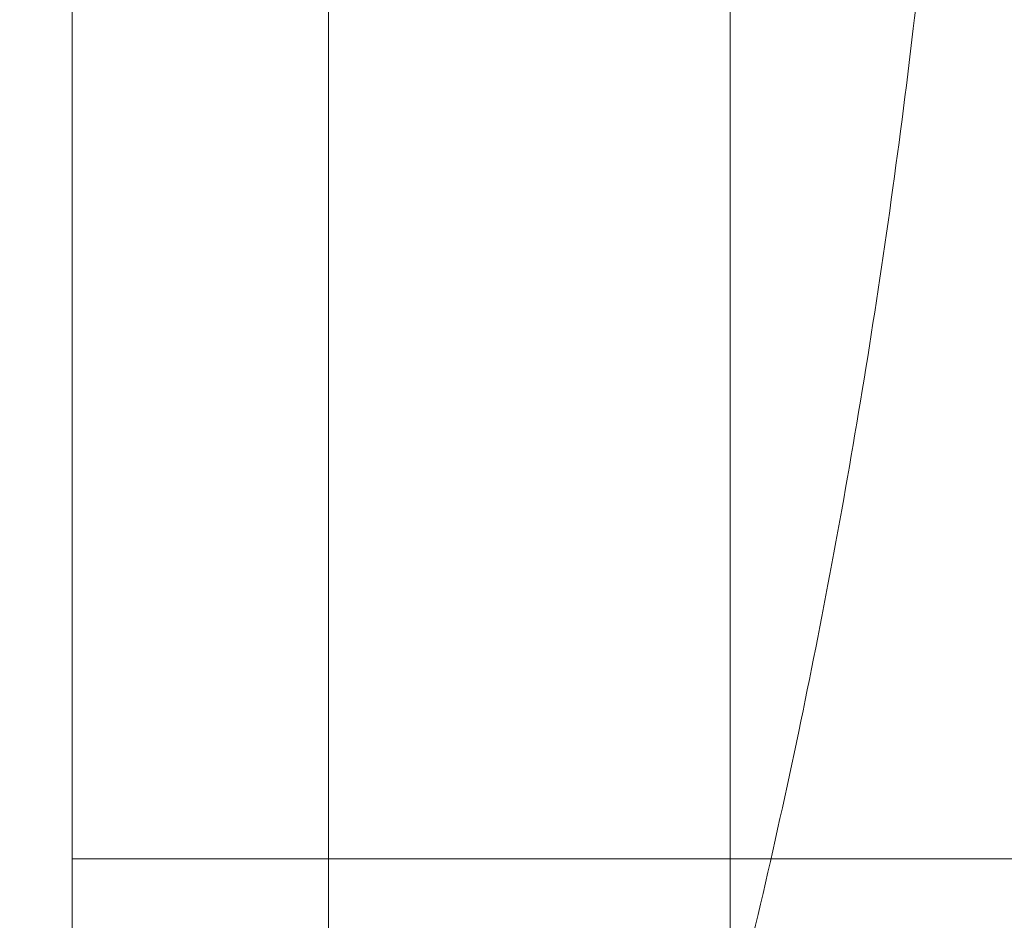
# Model space of a CAD drawing. Header units: inches. Extents: x 1 to 109, y 1 to 85.
# Tile 518 of 656: x 88.49373 to 88.50414, y 24.35437 to 24.36389. Entities that reach past the tile are written whole.
import ezdxf

# ---------------------------------------------------------------- set-up
doc = ezdxf.new("R2010")
doc.units = ezdxf.units.IN
doc.header["$MEASUREMENT"] = 0

msp = doc.modelspace()

# ---------------------------------------------------------------- linework, layer by layer
at = {"color": 7, "linetype": 'Continuous', "lineweight": 15, "ltscale": 5}
for p, q in [((88.501241, 30.163355), (88.501241, 19.763355)), ((88.494287, 24.304497), (88.494287, 24.56388)), ((88.494287, 24.355024), (88.494287, 24.513352)), ((88.496996, 24.373832), (88.496996, 24.33443)), ((88.494287, 24.355022), (88.510616, 24.355022))]:
    msp.add_line(p, q, dxfattribs=at)
for points, knots in [([(88.516238, 24.434188), (88.516149, 24.432324), (88.515968, 24.428566), (88.515683, 24.422914), (88.515385, 24.417243), (88.515077, 24.411598), (88.514761, 24.406028), (88.514446, 24.400685), (88.514133, 24.395605), (88.513826, 24.390815), (88.513521, 24.386251), (88.51322, 24.381944), (88.51292, 24.377841), (88.512622, 24.373986), (88.51233, 24.370422), (88.51205, 24.367233), (88.511785, 24.364399), (88.511507, 24.361904), (88.511222, 24.359791), (88.510932, 24.358063), (88.510639, 24.356719), (88.510339, 24.355744), (88.510034, 24.355154), (88.509722, 24.354952), (88.509403, 24.35517), (88.50908, 24.355834), (88.508763, 24.356928), (88.508454, 24.358434), (88.508155, 24.360329), (88.507873, 24.36254), (88.50761, 24.365023), (88.507359, 24.367759), (88.507093, 24.370814), (88.506817, 24.374205), (88.506524, 24.377997), (88.506217, 24.382193), (88.505897, 24.386787), (88.505573, 24.391666), (88.505248, 24.396792), (88.504924, 24.402122), (88.504609, 24.407505), (88.504307, 24.412887), (88.504018, 24.418218), (88.50374, 24.423566), (88.503472, 24.428891), (88.503302, 24.432432), (88.503217, 24.434188)], [0, 0, 0, 0, 0.022479, 0.045331, 0.068506, 0.091948, 0.115595, 0.139386, 0.161889, 0.184404, 0.206874, 0.229245, 0.25146, 0.274794, 0.297838, 0.320536, 0.342918, 0.365562, 0.38856, 0.410518, 0.432694, 0.455036, 0.47749, 0.5, 0.523873, 0.547679, 0.571351, 0.594825, 0.618042, 0.640943, 0.662202, 0.683327, 0.704778, 0.726531, 0.74854, 0.772107, 0.795844, 0.819687, 0.843568, 0.86742, 0.891176, 0.913429, 0.935486, 0.957297, 0.978816, 1, 1, 1, 1]), ([(88.498957, 24.346111), (88.499173, 24.346653), (88.499607, 24.347742), (88.500186, 24.349475), (88.500697, 24.351172), (88.501142, 24.352804), (88.501568, 24.354537), (88.501964, 24.356325), (88.502323, 24.358141), (88.502646, 24.359981), (88.502935, 24.361872), (88.503178, 24.363746), (88.503373, 24.365577), (88.503523, 24.367363), (88.503629, 24.369141), (88.503687, 24.370856), (88.503697, 24.372482), (88.503665, 24.374016), (88.503588, 24.37549), (88.503467, 24.376874), (88.503307, 24.378152), (88.503109, 24.37932), (88.502873, 24.380389), (88.5026, 24.381346), (88.502295, 24.382182), (88.501958, 24.382896), (88.50159, 24.383481), (88.501195, 24.383932), (88.500776, 24.384242), (88.500335, 24.384407), (88.499874, 24.38442), (88.499412, 24.384292), (88.499104, 24.384092), (88.498957, 24.383997)], [0, 0, 0, 0, 0.043425, 0.08738, 0.120158, 0.153167, 0.186921, 0.220938, 0.253061, 0.285421, 0.318544, 0.351937, 0.382764, 0.413817, 0.445595, 0.477628, 0.507608, 0.537587, 0.568002, 0.598867, 0.628667, 0.658468, 0.688579, 0.719171, 0.74946, 0.779949, 0.811051, 0.842361, 0.873859, 0.905566, 0.937917, 0.970487, 1, 1, 1, 1]), ([(88.487347, 24.355369), (88.487815, 24.356175), (88.488688, 24.35768), (88.489906, 24.35978), (88.490941, 24.361563), (88.491792, 24.363029), (88.492459, 24.364178), (88.492923, 24.364977), (88.493228, 24.365503), (88.493474, 24.365927), (88.493786, 24.366463), (88.494295, 24.36734), (88.49504, 24.368622), (88.496054, 24.370368), (88.496807, 24.371663), (88.497222, 24.372377)], [0, 0, 0, 0, 0.142081, 0.265518, 0.370317, 0.456486, 0.524031, 0.572963, 0.597462, 0.616756, 0.647854, 0.692066, 0.771413, 0.874062, 1, 1, 1, 1]), ([(88.499445, 24.372379), (88.501091, 24.369547), (88.504385, 24.36388), (88.507674, 24.35821), (88.509319, 24.355374)], [0, 0, 0, 0, 0.499755, 1, 1, 1, 1])]:
    msp.add_open_spline(points, degree=3, knots=knots, dxfattribs=at)

doc.saveas('drawing.dxf')
